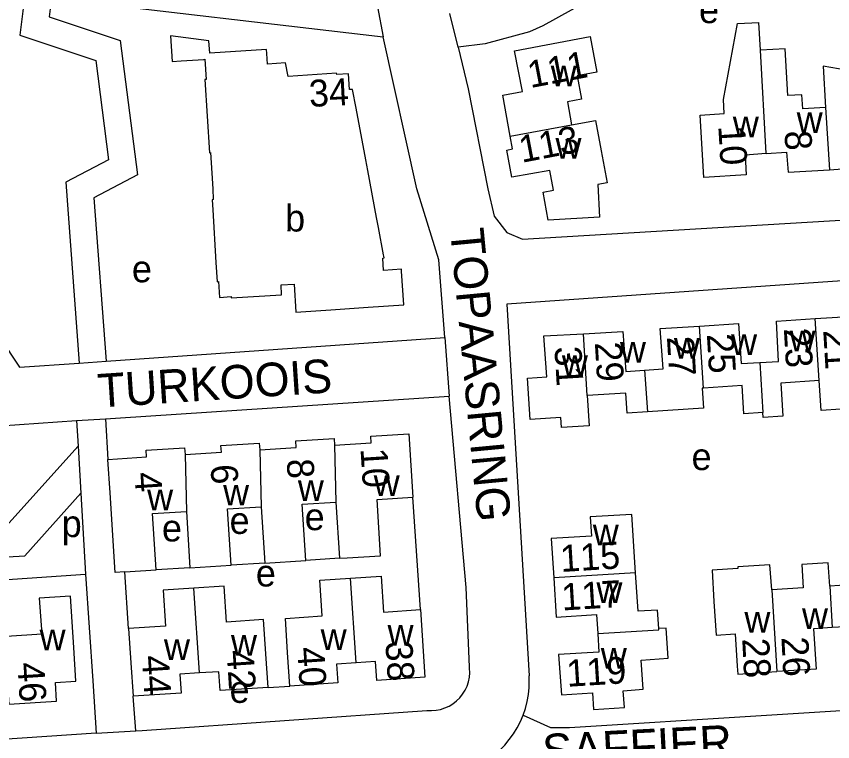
# Model space of a CAD drawing. Extents: x 159441 to 162086, y 388175 to 389787.
# Drawn here: x 160293 to 160414.4, y 388417.7 to 388525.7 of the extents above; entities that cross this region are included whole.
import ezdxf

# ---------------------------------------------------------------- set-up
doc = ezdxf.new("R2010")
doc.units = 0
for name, color, linetype in [('BLT_Basislijn', 7, 'Continuous'), ('BLT_Bebouwing', 7, 'Continuous'), ('BLT_Centroide', 7, 'Continuous'), ('BLT_Huisnummer', 7, 'Continuous'), ('BLT_Huisnummer_ tussenligend', 7, 'Continuous'), ('BLT_Onderverdeling_panden', 7, 'Continuous'), ('BLT_Straatnaam', 7, 'Continuous')]:
    doc.layers.add(name, color=color, linetype=linetype)

msp = doc.modelspace()

# ---------------------------------------------------------------- linework, layer by layer
at = {"layer": 'BLT_Basislijn'}
for p, q in [((160298.24, 388528.42), (160347.59, 388522.62)), ((160346.73, 388527.1), (160347.59, 388522.62)), ((160358.72, 388521.07), (160357.51, 388526.11)), ((160358.72, 388521.07), (160360.23, 388514.91)), ((160360.23, 388514.91), (160363.14, 388500)), ((160363.14, 388500), (160364.08, 388495.95)), ((160368.32, 388492.54), (160431.69, 388496.27)), ((160364.08, 388495.95), (160365.99, 388493.49)), ((160365.99, 388493.49), (160368.32, 388492.54)), ((160306.36, 388474.36), (160356.77, 388477.88)), ((160356.77, 388477.88), (160357.39, 388469.14)), ((160302.38, 388474.08), (160306.36, 388474.36)), ((160301.96, 388465.53), (160306.25, 388465.79)), ((160301.96, 388465.53), (160302.19, 388461.74)), ((160306.25, 388465.79), (160306.63, 388459.75)), ((160302.19, 388461.74), (160302.6, 388454.7)), ((160302.6, 388454.7), (160303.32, 388442.68)), ((160353.12, 388437.4), (160352.01, 388454.14)), ((160329.97, 388444.33), (160324.95, 388444.01)), ((160341.09, 388445.03), (160336.07, 388444.71)), ((160309.71, 388434.59), (160309.13, 388443.01)), ((160318.84, 388443.62), (160313.82, 388443.31)), ((160291.02, 388441.82), (160303.32, 388442.68)), ((160330.45, 388425.82), (160333.69, 388426.02)), ((160310.79, 388419.36), (160310.37, 388424.5)), ((160304.88, 388418.99), (160223.64, 388413.53)), ((160304.88, 388418.99), (160310.79, 388419.36))]:
    msp.add_line(p, q, dxfattribs=at)
for points in [[(160414.72, 388577.88), (160388.05, 388538.18), (160384.06, 388532.9), (160377.85, 388527.86), (160371.33, 388524.24), (160369.35, 388523.36), (160362.77, 388521.59), (160358.72, 388521.07)], [(160294.27, 388528.89), (160293.54, 388522.86), (160304.82, 388519.09), (160306.73, 388504.34), (160300.35, 388501.01), (160302.38, 388474.08)], [(160298.24, 388528.42), (160297.9, 388525.62), (160308.47, 388522.09), (160311.05, 388502.08), (160304.54, 388498.68), (160306.36, 388474.36)], [(160356.77, 388477.88), (160355.88, 388489.44), (160352.6, 388500), (160347.59, 388522.62)], [(160429.41, 388487.24), (160365.98, 388482.86), (160369.27, 388427.54)], [(160290.5, 388477.9), (160293.48, 388473.46), (160302.38, 388474.08)], [(160306.25, 388465.79), (160308.53, 388465.93), (160357.39, 388469.14)], [(160360.42, 388428.86), (160359.91, 388440.67), (160357.39, 388469.14)], [(160257.2, 388449.59), (160282.14, 388464.16), (160301.96, 388465.53)], [(160257.2, 388449.59), (160258.39, 388448.35), (160291.92, 388450.26), (160302.19, 388461.74)], [(160252.76, 388447), (160256.37, 388443.23), (160294.27, 388445.38), (160302.6, 388454.7)], [(160303.32, 388442.68), (160304.4, 388426.81), (160304.88, 388418.99)], [(160354.08, 388422.39), (160354.76, 388422.37), (160355.44, 388422.42), (160356.11, 388422.55), (160356.76, 388422.76), (160357.38, 388423.04), (160357.96, 388423.39), (160358.5, 388423.81), (160358.98, 388424.29), (160359.4, 388424.82), (160359.76, 388425.4), (160360.05, 388426.02), (160360.27, 388426.67), (160360.4, 388427.33), (160360.46, 388428.01), (160360.44, 388428.69), (160360.42, 388428.86)], [(160368.41, 388421.71), (160368.74, 388422.69), (160368.99, 388423.71), (160369.18, 388424.75), (160369.28, 388425.8), (160369.3, 388426.85), (160369.27, 388427.54)], [(160368.41, 388421.71), (160372.46, 388419.86), (160375.29, 388419.88), (160432.32, 388423.41)], [(160310.79, 388419.36), (160311.74, 388419.43), (160354.08, 388422.39)], [(160364.06, 388415.76), (160364.92, 388416.5), (160365.66, 388417.24), (160366.34, 388418.05), (160366.96, 388418.9), (160367.51, 388419.79), (160367.99, 388420.73), (160368.41, 388421.71)]]:
    msp.add_lwpolyline(points, dxfattribs=at)
at = {"layer": 'BLT_Bebouwing'}
for p, q in [((160403.68, 388520.62), (160403.45, 388524.77)), ((160317.54, 388519.06), (160320.88, 388519.26)), ((160321.05, 388516.26), (160321.72, 388505.38)), ((160343.56, 388511.99), (160343.02, 388514.81)), ((160344.99, 388504.32), (160343.56, 388511.99)), ((160322.15, 388498.39), (160322.24, 388496.87)), ((160322.24, 388496.87), (160322.71, 388489.05)), ((160346.88, 388494.24), (160346.6, 388495.76)), ((160322.71, 388489.05), (160322.89, 388486.18)), ((160347.73, 388489.75), (160347.67, 388490)), ((160350.63, 388482.73), (160350.31, 388487.75)), ((160329.44, 388452.71), (160329.97, 388444.33)), ((160340.56, 388453.41), (160341.09, 388445.03)), ((160318.31, 388452.01), (160318.84, 388443.62)), ((160318.84, 388443.62), (160324.95, 388444.01)), ((160329.97, 388444.33), (160336.07, 388444.71)), ((160309.13, 388443.01), (160313.82, 388443.31))]:
    msp.add_line(p, q, dxfattribs=at)
for points in [[(160404.56, 388505.25), (160401.4, 388505.04), (160401.56, 388502.1), (160395.27, 388501.7), (160394.71, 388510.99), (160398.3, 388511.21), (160398.18, 388513.3), (160400.28, 388524.59), (160403.45, 388524.77)], [(160330.27, 388520.16), (160330.23, 388520.75), (160321.8, 388520.2), (160321.66, 388522.02), (160315.95, 388522.76), (160316.18, 388518.97), (160317.54, 388519.06)], [(160366.47, 388507.84), (160365.36, 388513.93), (160368.29, 388514.48), (160367.12, 388520.56), (160378.37, 388522.66), (160379.36, 388517.38), (160376.41, 388516.83), (160377.06, 388513.34), (160374.98, 388512.95), (160375.61, 388509.54)], [(160413.39, 388512.13), (160410, 388511.92), (160409.87, 388514.01), (160407.78, 388513.88), (160407.38, 388520.83), (160403.68, 388520.62)], [(160320.88, 388519.26), (160321.06, 388519.29), (160321.24, 388516.3), (160321.05, 388516.26)], [(160340.65, 388517.2), (160333.43, 388516.73), (160333.04, 388518.74), (160330.38, 388518.55), (160330.27, 388520.16)], [(160413.96, 388502.85), (160415.91, 388502.96), (160415.9, 388502.14), (160420.16, 388502.37), (160419.82, 388508.06), (160423.11, 388508.26), (160422.62, 388516.29), (160418.78, 388516.06), (160418.71, 388517.26), (160413.02, 388518.27), (160413.39, 388512.13)], [(160343.02, 388514.81), (160342.58, 388514.79), (160342.42, 388517.11), (160340.66, 388517.01), (160340.65, 388517.2)], [(160375.61, 388509.54), (160379.16, 388510.19), (160380, 388505.66), (160380.88, 388500.92), (160379.5, 388500.67), (160379.74, 388495.78), (160372.13, 388495.36), (160371.39, 388499.53), (160372.9, 388499.8), (160372.38, 388502.75), (160366.71, 388501.75), (160365.96, 388505.78), (160366.82, 388505.94), (160366.47, 388507.84)], [(160321.72, 388505.38), (160321.9, 388505.4), (160322.08, 388502.34)], [(160404.56, 388505.25), (160407.56, 388505.45), (160407.83, 388502.47), (160413.96, 388502.85)], [(160346.6, 388495.76), (160345.29, 388502.73), (160344.99, 388504.32)], [(160322.08, 388502.34), (160322.22, 388500), (160322.31, 388498.41), (160322.15, 388498.39)], [(160347.67, 388490), (160347.64, 388490.21), (160346.88, 388494.24)], [(160350.31, 388487.75), (160350.29, 388488.06), (160347.65, 388487.88), (160347.53, 388489.71), (160347.73, 388489.75)], [(160322.89, 388486.18), (160323.09, 388486.21), (160323.21, 388483.84), (160324.98, 388483.97), (160324.99, 388483.78)], [(160324.99, 388483.78), (160332.47, 388484.26), (160332.38, 388485.7), (160334.34, 388485.83), (160334.61, 388481.68), (160339.81, 388482.02)], [(160339.81, 388482.02), (160345.37, 388482.38), (160350.63, 388482.73)], [(160403.6, 388474.17), (160406.39, 388474.34), (160406.09, 388480.33), (160411.86, 388480.71)], [(160411.86, 388480.71), (160417.7, 388481.08), (160418.07, 388475.1), (160420.92, 388475.27)], [(160386.45, 388473.02), (160389.24, 388473.23), (160388.79, 388479.22), (160394.62, 388479.59)], [(160394.62, 388479.59), (160400.45, 388479.96), (160400.82, 388474.01), (160403.6, 388474.17)], [(160377.93, 388469.25), (160378.2, 388464.75), (160374.12, 388464.5), (160373.98, 388465.99), (160369.43, 388465.7), (160369.04, 388471.86), (160371.91, 388472.05), (160371.49, 388478.12), (160377.37, 388478.45)], [(160377.37, 388478.45), (160383.21, 388478.78), (160383.66, 388472.81), (160386.45, 388473.02)], [(160404.05, 388466.71), (160401.23, 388466.53), (160400.96, 388470.74), (160395.21, 388470.37)], [(160412.45, 388471.49), (160406.72, 388471.11), (160407.04, 388466.16), (160404.11, 388465.97), (160404.05, 388466.71)], [(160421.43, 388469.06), (160421.52, 388467.61), (160412.73, 388467.04), (160412.45, 388471.49)], [(160386.91, 388466.83), (160383.86, 388466.63), (160383.67, 388469.62), (160377.93, 388469.25)], [(160395.21, 388470.37), (160395.05, 388470.36), (160395.25, 388467.37), (160386.91, 388466.83)], [(160340.35, 388461.88), (160345.78, 388462.22), (160345.72, 388463.22), (160351.41, 388463.57), (160352.01, 388454.14)], [(160329.21, 388461.18), (160334.63, 388461.51), (160334.57, 388462.51), (160340.29, 388462.88), (160340.35, 388461.88)], [(160306.63, 388459.75), (160312.39, 388460.12), (160312.32, 388461.12), (160318.04, 388461.47), (160318.1, 388460.47)], [(160318.1, 388460.47), (160323.51, 388460.82), (160323.45, 388461.82), (160329.15, 388462.18), (160329.21, 388461.18)], [(160309.13, 388443.01), (160307.71, 388442.92), (160306.95, 388454.76), (160306.63, 388459.75)], [(160341.09, 388445.03), (160342.21, 388445.1), (160347.2, 388445.41), (160346.67, 388453.8), (160352.01, 388454.14)], [(160324.95, 388444.01), (160324.42, 388452.4), (160329.44, 388452.71)], [(160336.07, 388444.71), (160335.54, 388453.1), (160340.56, 388453.41)], [(160313.82, 388443.31), (160313.29, 388451.69), (160318.31, 388452.01)], [(160385.13, 388442.89), (160384.58, 388451.57), (160378.39, 388451.18), (160378.57, 388448.33), (160372.58, 388447.96), (160372.96, 388442.12)], [(160405.38, 388440.36), (160405.08, 388444.04), (160400.32, 388443.74), (160400.33, 388443.5), (160396.49, 388443.26), (160396.78, 388438.62), (160397.09, 388433.62), (160399.94, 388433.8), (160400.24, 388428.98), (160400.31, 388427.81), (160406.14, 388428.17)], [(160414, 388440.89), (160413.78, 388444.36), (160409.85, 388444.12), (160410.07, 388440.65), (160405.38, 388440.36)], [(160388.58, 388434.59), (160388.4, 388437.34), (160385.49, 388437.16), (160385.13, 388442.89)], [(160333.69, 388426.02), (160333.37, 388431.01), (160333.03, 388436.09), (160338.52, 388436.45), (160338.17, 388441.79), (160342.72, 388442.08)], [(160342.72, 388442.08), (160347.29, 388442.38), (160347.64, 388437.04), (160353.12, 388437.4)], [(160372.96, 388442.12), (160373.33, 388436.29), (160379.32, 388436.67), (160379.5, 388433.83)], [(160319.41, 388440.6), (160314.85, 388440.3), (160315.2, 388434.95), (160309.71, 388434.59)], [(160330.45, 388425.82), (160330.12, 388430.81), (160329.79, 388435.91), (160324.29, 388435.55), (160323.94, 388440.89), (160319.41, 388440.6)], [(160422.81, 388438.44), (160417.07, 388438.08), (160416.88, 388441.07), (160414, 388440.89)], [(160291.7, 388426.1), (160291.88, 388423.31), (160298.99, 388423.78), (160298.82, 388426.57), (160301.86, 388426.76), (160301.56, 388431.75), (160301.09, 388439.38), (160296.43, 388439.08), (160296.78, 388433.73), (160291.57, 388433.39)], [(160353.12, 388437.4), (160353.76, 388427.33), (160346.63, 388426.87), (160346.45, 388429.68), (160343.54, 388429.49)], [(160309.71, 388434.59), (160310.04, 388429.49), (160310.37, 388424.5)], [(160386.26, 388425.54), (160385.97, 388429.9), (160389.97, 388430.17), (160389.67, 388434.66), (160388.58, 388434.59)], [(160414.38, 388434.72), (160411.58, 388434.54), (160411.96, 388428.53), (160406.14, 388428.17)], [(160423.38, 388429.25), (160417.56, 388428.87), (160417.18, 388434.89), (160414.38, 388434.72)], [(160379.5, 388433.83), (160379.67, 388431.09), (160373.68, 388430.71), (160374.09, 388424.73), (160378.69, 388425.02), (160378.86, 388422.53), (160383.45, 388422.84), (160383.28, 388425.33), (160386.26, 388425.54)], [(160343.54, 388429.49), (160340.64, 388429.3), (160340.82, 388426.49), (160333.69, 388426.02)], [(160320.24, 388427.97), (160317.33, 388427.78), (160317.51, 388424.97), (160310.37, 388424.5)], [(160330.45, 388425.82), (160323.33, 388425.35), (160323.15, 388428.16), (160320.24, 388427.97)]]:
    msp.add_lwpolyline(points, dxfattribs=at)
at = {"layer": 'BLT_Onderverdeling_panden'}
for p, q in [((160404.56, 388505.25), (160403.68, 388520.62)), ((160413.39, 388512.13), (160413.96, 388502.85)), ((160366.47, 388507.84), (160375.61, 388509.54)), ((160412.45, 388471.49), (160411.86, 388480.71)), ((160395.21, 388470.37), (160394.62, 388479.59)), ((160377.93, 388469.25), (160377.37, 388478.45)), ((160403.6, 388474.17), (160404.05, 388466.71)), ((160386.45, 388473.02), (160386.91, 388466.83)), ((160329.21, 388461.18), (160329.44, 388452.71)), ((160340.35, 388461.88), (160340.56, 388453.41)), ((160318.1, 388460.47), (160318.31, 388452.01)), ((160385.13, 388442.89), (160372.96, 388442.12)), ((160343.54, 388429.49), (160342.72, 388442.08)), ((160320.24, 388427.97), (160319.41, 388440.6)), ((160405.38, 388440.36), (160406.14, 388428.17)), ((160414, 388440.89), (160414.38, 388434.72))]:
    msp.add_line(p, q, dxfattribs=at)
msp.add_lwpolyline([(160379.5, 388433.83), (160388.59, 388434.39), (160388.58, 388434.59)], dxfattribs=at)

# ---------------------------------------------------------------- texts
at = {"layer": 'BLT_Centroide'}
for s, p in [('e', (160394.56, 388524.66)), ('w', (160372.5, 388515.27)), ('w', (160409.09, 388508.31)), ('w', (160399.59, 388507.66)), ('w', (160373.21, 388504.5)), ('b', (160332.99, 388493.66)), ('e', (160310.2, 388486.1)), ('w', (160399.33, 388475.27)), ('w', (160408.03, 388475.83)), ('w', (160382.8, 388474.16)), ('w', (160390.83, 388474.72)), ('w', (160374.16, 388472.14)), ('e', (160393.45, 388458.16)), ('w', (160346.17, 388454.3)), ('w', (160334.89, 388453.58)), ('w', (160312.47, 388452.17)), ('w', (160323.77, 388452.89)), ('p', (160299.76, 388448.19)), ('e', (160324.73, 388448.66)), ('e', (160335.9, 388449.22)), ('e', (160314.67, 388447.54)), ('w', (160378.76, 388446.97)), ('e', (160328.64, 388440.84)), ('w', (160379.3, 388438.38)), ('w', (160401.31, 388433.98)), ('w', (160409.88, 388434.52)), ('w', (160296.47, 388431.34)), ('w', (160338.28, 388431.38)), ('w', (160348.23, 388432.03)), ('w', (160324.94, 388430.53)), ('w', (160314.97, 388429.88)), ('w', (160379.95, 388428.59)), ('e', (160324.73, 388423.52))]:
    msp.add_text(s, height=4, dxfattribs=at).set_placement(p)
at = {"layer": 'BLT_Huisnummer'}
for s, rotation, p in [('111', 10.8057, (160369.47, 388514.99)), ('34', 2.8491, (160336.63, 388512.19)), ('113', 10.8057, (160368.19, 388503.87)), ('10', 273.4397, (160397.42, 388509.34)), ('23', 273.4462, (160407.17, 388479.21)), ('27', 273.4462, (160389.78, 388477.97)), ('31', 273.4462, (160373.05, 388476.47)), ('10', 273.6724, (160344.2, 388461.33)), ('4', 273.6724, (160310.56, 388457.75)), ('115', 3.5197, (160374.02, 388442.99)), ('38', 273.7383, (160347.9, 388432.56)), ('28', 273.0355, (160400.98, 388433.06)), ('42', 273.7383, (160324.28, 388431.3)), ('40', 273.7383, (160334.79, 388431.74)), ('46', 273.7383, (160293.15, 388429.45)), ('44', 273.7383, (160311.68, 388430.49)), ('119', 3.5197, (160374.95, 388425.91))]:
    msp.add_text(s, height=4, rotation=rotation, dxfattribs=at).set_placement(p)
at = {"layer": 'BLT_Huisnummer_ tussenligend'}
for s, rotation, p in [('8', 273.4397, (160407.26, 388508.58)), ('25', 273.4462, (160395.72, 388478.37)), ('21', 273.4462, (160413.03, 388478.97)), ('29', 273.4462, (160379.06, 388477.13)), ('6', 273.6724, (160321.89, 388458.91)), ('8', 273.6724, (160333.21, 388459.74)), ('117', 3.5197, (160374.21, 388437.26)), ('26', 273.0355, (160406.81, 388433.27))]:
    msp.add_text(s, height=4, rotation=rotation, dxfattribs=at).set_placement(p)
at = {"layer": 'BLT_Straatnaam'}
for s, rotation, p in [('TOPAASRING', 275.3862, (160357.52, 388493.93)), ('TURKOOIS', 3.7576, (160305.26, 388467.45)), ('SAFFIER', 2.8991, (160371.38, 388413.85))]:
    msp.add_text(s, height=5, rotation=rotation, dxfattribs=at).set_placement(p)

doc.saveas('drawing.dxf')
